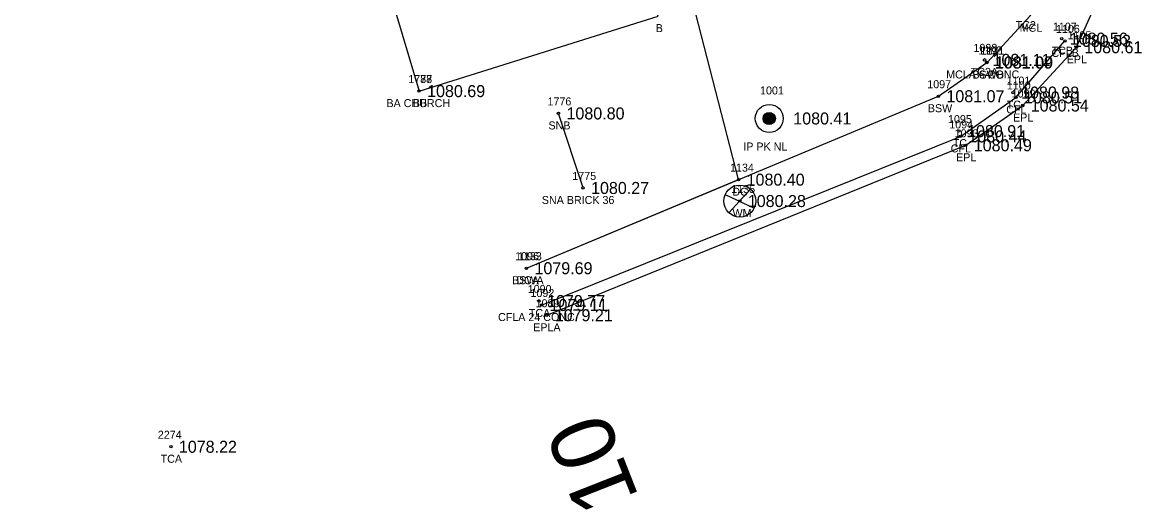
# Model space of a CAD drawing. Extents: x 1578957 to 1581675, y 1115963 to 1120391.
# Drawn here: x 1580307.5 to 1580447.3, y 1116393.7 to 1116454.6 of the extents above; entities that cross this region are included whole.
import ezdxf

# ---------------------------------------------------------------- set-up
doc = ezdxf.new("R2010")
doc.units = 0
for name, color, linetype in [('RD_EX_Bldg', 7, 'Continuous'), ('RD_EX_Bldg_txCode', 7, 'Continuous'), ('RD_EX_BldgApp', 7, 'Continuous'), ('RD_EX_BldgApp_txCode', 7, 'Continuous'), ('RD_EX_Conc', 7, 'Continuous'), ('RD_EX_Conc_txCode', 7, 'Continuous'), ('RD_EX_DV_Prop_txCode', 7, 'Continuous'), ('RD_EX_DV_PropPin', 7, 'Continuous'), ('RD_EX_Road', 7, 'Continuous'), ('RD_EX_Road_txCode', 7, 'Continuous'), ('RD_EX_TX_Bldg_ELEV', 7, 'Continuous'), ('RD_EX_TX_BldgApp_ELEV', 7, 'Continuous'), ('RD_EX_TX_Conc_ELEV', 7, 'Continuous'), ('RD_EX_TX_DV_Prop_ELEV', 7, 'Continuous'), ('RD_EX_TX_Road_ELEV', 7, 'Continuous'), ('RD_EX_TX_UT_ELEV', 7, 'Continuous'), ('RD_EX_UT', 7, 'Continuous'), ('RD_EX_UT_txCode', 7, 'Continuous'), ('RD_HC_TX_Sta50', 7, 'Continuous'), ('RD_SMD_Locator', 7, 'Continuous')]:
    doc.layers.add(name, color=color, linetype=linetype)

msp = doc.modelspace()

# ---------------------------------------------------------------- linework, layer by layer
at = {"layer": 'RD_EX_Bldg'}
msp.add_lwpolyline([(1580357.08, 1116446.01), (1580386.95, 1116455.38), (1580367.58, 1116519.35), (1580381.08, 1116523.42), (1580370.97, 1116557.33), (1580314.32, 1116540.45), (1580324.44, 1116506.53), (1580337.85, 1116510.53), (1580357.08, 1116446.01)], dxfattribs=at)
at = {"layer": 'RD_EX_BldgApp'}
msp.add_line((1580377.56, 1116433.91), (1580374.49, 1116443.22), dxfattribs=at)
at = {"layer": 'RD_EX_Conc'}
for points in [[(1580370.49, 1116423.89), (1580396.99, 1116434.95), (1580390.58, 1116459.92), (1580392.11, 1116460.49), (1580390.43, 1116465.58)], [(1580428.03, 1116449.59), (1580433.4, 1116455.42), (1580435.71, 1116459.41), (1580437.88, 1116465.52)], [(1580372.38, 1116419.29), (1580424.69, 1116440.35), (1580431.64, 1116445.22), (1580437.75, 1116452.28)], [(1580370.49, 1116423.89), (1580421.95, 1116445.37), (1580427.98, 1116449.57)]]:
    msp.add_lwpolyline(points, dxfattribs=at)
at = {"layer": 'RD_EX_DV_PropPin'}
for p, q in [((1580400.08, 1116442.4), (1580400.08, 1116442.79)), ((1580400.12, 1116442.29), (1580400.12, 1116442.89)), ((1580400.15, 1116442.22), (1580400.15, 1116442.96)), ((1580400.19, 1116442.17), (1580400.19, 1116443.02)), ((1580400.22, 1116442.12), (1580400.22, 1116443.07)), ((1580400.26, 1116442.08), (1580400.26, 1116443.11)), ((1580400.29, 1116442.04), (1580400.29, 1116443.14)), ((1580400.33, 1116442.01), (1580400.33, 1116443.17)), ((1580400.36, 1116441.98), (1580400.36, 1116443.2)), ((1580400.4, 1116441.96), (1580400.4, 1116443.23)), ((1580400.43, 1116441.94), (1580400.43, 1116443.25)), ((1580400.47, 1116441.92), (1580400.47, 1116443.27)), ((1580400.5, 1116441.9), (1580400.5, 1116443.29)), ((1580400.54, 1116441.89), (1580400.54, 1116443.3)), ((1580400.57, 1116441.87), (1580400.57, 1116443.31)), ((1580400.61, 1116441.86), (1580400.61, 1116443.32)), ((1580400.64, 1116441.85), (1580400.64, 1116443.33)), ((1580400.68, 1116441.84), (1580400.68, 1116443.34)), ((1580400.71, 1116441.84), (1580400.71, 1116443.35)), ((1580400.75, 1116441.83), (1580400.75, 1116443.35)), ((1580400.78, 1116441.83), (1580400.78, 1116443.35)), ((1580400.82, 1116441.83), (1580400.82, 1116443.35)), ((1580400.85, 1116441.83), (1580400.85, 1116443.35)), ((1580400.89, 1116441.83), (1580400.89, 1116443.35)), ((1580400.92, 1116441.84), (1580400.92, 1116443.35)), ((1580400.96, 1116441.84), (1580400.96, 1116443.34)), ((1580400.99, 1116441.85), (1580400.99, 1116443.33)), ((1580401.03, 1116441.86), (1580401.03, 1116443.32)), ((1580401.06, 1116441.87), (1580401.06, 1116443.31)), ((1580401.1, 1116441.89), (1580401.1, 1116443.3)), ((1580401.13, 1116441.9), (1580401.13, 1116443.29)), ((1580401.17, 1116441.92), (1580401.17, 1116443.27)), ((1580401.2, 1116441.94), (1580401.2, 1116443.25)), ((1580401.24, 1116441.96), (1580401.24, 1116443.23)), ((1580401.27, 1116441.98), (1580401.27, 1116443.2)), ((1580401.31, 1116442.01), (1580401.31, 1116443.17)), ((1580401.34, 1116442.04), (1580401.34, 1116443.14)), ((1580401.38, 1116442.08), (1580401.38, 1116443.11)), ((1580401.41, 1116442.12), (1580401.41, 1116443.07)), ((1580401.45, 1116442.17), (1580401.45, 1116443.02)), ((1580401.48, 1116442.22), (1580401.48, 1116442.96)), ((1580401.52, 1116442.29), (1580401.52, 1116442.89)), ((1580401.55, 1116442.4), (1580401.55, 1116442.79))]:
    msp.add_line(p, q, dxfattribs=at)
for radius in [1.75, 0.761]:
    msp.add_circle((1580400.82, 1116442.59), radius, dxfattribs=at)
at = {"layer": 'RD_EX_Road'}
msp.add_lwpolyline([(1580373.02, 1116418.01), (1580425.37, 1116439.24), (1580432.48, 1116444.21), (1580439.18, 1116451.49), (1580444.63, 1116463.6), (1580445.94, 1116475), (1580444.74, 1116484.46), (1580443.03, 1116489.18), (1580441.49, 1116488.99), (1580438.54, 1116496.4), (1580426.11, 1116533.96), (1580423.22, 1116543.6), (1580405.6, 1116590.01), (1580384.87, 1116635.19), (1580363.63, 1116679.91), (1580314.77, 1116769.46), (1580304.81, 1116786.68), (1580291.3, 1116810.33), (1580264.82, 1116852.68), (1580237.53, 1116894.27), (1580210.3, 1116936.03), (1580183.44, 1116978.21)], dxfattribs=at)
at = {"layer": 'RD_EX_UT'}
for p, q in [((1580395.78, 1116430.82), (1580398.45, 1116433.71)), ((1580395.3, 1116433.11), (1580398.93, 1116431.4))]:
    msp.add_line(p, q, dxfattribs=at)
msp.add_circle((1580397.14, 1116432.28), 2, dxfattribs=at)
at = {"layer": 'RD_SMD_Locator'}
for centre in [(1580437.35, 1116452.56), (1580437.75, 1116452.28), (1580439.18, 1116451.49), (1580427.71, 1116449.91), (1580427.98, 1116449.57), (1580428.03, 1116449.59), (1580357.08, 1116446.01), (1580357.08, 1116446.01), (1580421.95, 1116445.37), (1580431.28, 1116445.82), (1580431.64, 1116445.22), (1580432.48, 1116444.21), (1580374.49, 1116443.22), (1580400.82, 1116442.59), (1580424.53, 1116441.01), (1580424.69, 1116440.35), (1580425.37, 1116439.24), (1580396.99, 1116434.95), (1580377.56, 1116433.91), (1580397.14, 1116432.28), (1580370.49, 1116423.89), (1580370.49, 1116423.89), (1580372.07, 1116419.79), (1580372.38, 1116419.29), (1580373.02, 1116418.01), (1580326.07, 1116401.59)]:
    msp.add_circle(centre, 0.15, dxfattribs=at)

# ---------------------------------------------------------------- texts
at = {"layer": 'RD_EX_Bldg_txCode'}
for s, p in [('B', (1580386.64, 1116453.38)), ('1788', (1580355.73, 1116447.01)), ('1777', (1580355.73, 1116447.01)), ('BA CHURCH', (1580353, 1116444.01)), ('BB', (1580356.3, 1116444.01))]:
    msp.add_text(s, height=1, dxfattribs=at).set_placement(p)
at = {"layer": 'RD_EX_BldgApp_txCode'}
for s, p in [('1776', (1580373.12, 1116444.22)), ('SNB', (1580373.24, 1116441.22)), ('1775', (1580376.22, 1116434.91)), ('SNA BRICK 36', (1580372.41, 1116431.91))]:
    msp.add_text(s, height=1, dxfattribs=at).set_placement(p)
at = {"layer": 'RD_EX_Conc_txCode'}
for s, p in [('TC2', (1580431.6, 1116453.75)), ('1107', (1580436.25, 1116453.56)), ('MCL', (1580432.1, 1116453.42)), ('1106', (1580436.63, 1116453.28)), ('1098', (1580426.33, 1116450.91)), ('1102', (1580426.93, 1116450.59)), ('1131', (1580427.2, 1116450.57)), ('TCB', (1580436.09, 1116450.56)), ('CFLB', (1580436.08, 1116450.28)), ('MCLA 6 CONC', (1580422.92, 1116447.59)), ('TC2A', (1580425.98, 1116447.91)), ('BSWB', (1580426.19, 1116447.57)), ('1101', (1580430.46, 1116446.82)), ('1097', (1580420.56, 1116446.37)), ('1100', (1580430.5, 1116446.22)), ('TC', (1580430.48, 1116443.82)), ('BSW', (1580420.63, 1116443.37)), ('CFL', (1580430.43, 1116443.22)), ('1095', (1580423.15, 1116442.01)), ('1094', (1580423.3, 1116441.35)), ('CFL', (1580423.49, 1116438.35)), ('TC', (1580423.74, 1116439.01)), ('1134', (1580395.92, 1116435.95)), ('DC', (1580396.21, 1116432.95)), ('1096', (1580369.08, 1116424.89)), ('1133', (1580369.43, 1116424.89)), ('BSWA', (1580368.69, 1116421.89)), ('DCA', (1580369.22, 1116421.89)), ('1090', (1580370.65, 1116420.79)), ('1092', (1580370.99, 1116420.29)), ('CFLA 24 CONC', (1580366.94, 1116417.29)), ('TCA', (1580370.79, 1116417.79)), ('2274', (1580324.44, 1116402.59)), ('TCA', (1580324.79, 1116399.59))]:
    msp.add_text(s, height=1, dxfattribs=at).set_placement(p)
at = {"layer": 'RD_EX_DV_Prop_txCode'}
for s, p in [('1001', (1580399.67, 1116445.59)), ('IP PK NL', (1580397.58, 1116438.59))]:
    msp.add_text(s, height=1, dxfattribs=at).set_placement(p)
at = {"layer": 'RD_EX_Road_txCode'}
for s, p in [('1105', (1580438.08, 1116452.49)), ('EPL', (1580437.98, 1116449.49)), ('1099', (1580431.1, 1116445.21)), ('EPL', (1580431.28, 1116442.21)), ('1093', (1580423.98, 1116440.24)), ('EPL', (1580424.16, 1116437.24)), ('1089', (1580371.63, 1116419.01)), ('EPLA', (1580371.33, 1116416.01))]:
    msp.add_text(s, height=1, dxfattribs=at).set_placement(p)
at = {"layer": 'RD_EX_TX_Bldg_ELEV'}
msp.add_text('1080.69', height=1.5, dxfattribs=at).set_placement((1580358.08, 1116445.26))
msp.add_text('1080.69', height=1.5, dxfattribs=at).set_placement((1580358.08, 1116445.26))
at = {"layer": 'RD_EX_TX_BldgApp_ELEV'}
for s, p in [('1080.80', (1580375.49, 1116442.47)), ('1080.27', (1580378.56, 1116433.16))]:
    msp.add_text(s, height=1.5, dxfattribs=at).set_placement(p)
at = {"layer": 'RD_EX_TX_Conc_ELEV'}
for s, p in [('1080.56', (1580438.35, 1116451.81)), ('1080.53', (1580438.75, 1116451.53)), ('1081.11', (1580428.71, 1116449.16)), ('1081.09', (1580429.03, 1116448.84)), ('1081.09', (1580428.98, 1116448.82)), ('1080.98', (1580432.28, 1116445.07)), ('1081.07', (1580422.95, 1116444.62)), ('1080.51', (1580432.64, 1116444.47)), ('1080.91', (1580425.53, 1116440.26)), ('1080.44', (1580425.69, 1116439.6)), ('1080.40', (1580397.99, 1116434.2)), ('1079.69', (1580371.49, 1116423.14)), ('1079.69', (1580371.49, 1116423.14)), ('1079.77', (1580373.07, 1116419.04)), ('1079.11', (1580373.38, 1116418.54)), ('1078.22', (1580327.07, 1116400.84))]:
    msp.add_text(s, height=1.5, dxfattribs=at).set_placement(p)
at = {"layer": 'RD_EX_TX_DV_Prop_ELEV'}
msp.add_text('1080.41', height=1.5, dxfattribs=at).set_placement((1580403.82, 1116441.84))
at = {"layer": 'RD_EX_TX_Road_ELEV'}
for s, p in [('1080.61', (1580440.18, 1116450.74)), ('1080.54', (1580433.48, 1116443.46)), ('1080.49', (1580426.37, 1116438.49)), ('1079.21', (1580374.02, 1116417.26))]:
    msp.add_text(s, height=1.5, dxfattribs=at).set_placement(p)
at = {"layer": 'RD_EX_TX_UT_ELEV'}
msp.add_text('1080.28', height=1.5, dxfattribs=at).set_placement((1580398.14, 1116431.53))
at = {"layer": 'RD_EX_UT_txCode'}
for s, p in [('1135', (1580396.07, 1116433.28)), ('WM', (1580396.23, 1116430.28))]:
    msp.add_text(s, height=1, dxfattribs=at).set_placement(p)
at = {"layer": 'RD_HC_TX_Sta50'}
msp.add_text('10', height=8, rotation=111.4709, dxfattribs=at).set_placement((1580384.59, 1116395.23))

doc.saveas('drawing.dxf')
